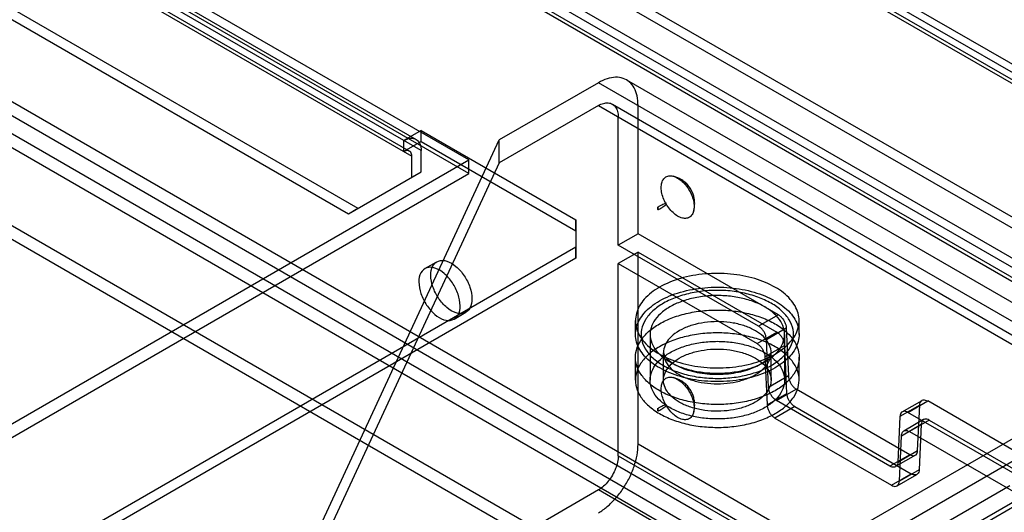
# Model space of a CAD drawing. Header units: millimetres. Extents: x 188 to 1028, y 131 to 1566.
# Tile 317 of 326: x 889 to 976, y 1315 to 1359. Entities that reach past the tile are written whole.
import ezdxf

# ---------------------------------------------------------------- set-up
doc = ezdxf.new("R2010")
doc.units = ezdxf.units.MM
doc.header["$LTSCALE"] = 110.325218
doc.layers.get('0').update_dxf_attribs({"linetype": 'CONTINUOUS'})

msp = doc.modelspace()

# ---------------------------------------------------------------- linework, layer by layer
at = {"color": 7, "linetype": 'CONTINUOUS'}
for p, q in [((1026.858, 1325.129), (611.218, 1565.093)), ((1026.402, 1326.136), (612.318, 1565.202)), ((611.218, 1564.113), (1026.009, 1324.639)), ((1025.802, 1325.097), (611.718, 1564.163)), ((1013.034, 1315.719), (595.132, 1556.99)), ((596.382, 1557.113), (1012.516, 1316.864)), ((595.132, 1555.765), (1011.973, 1315.107)), ((595.632, 1555.814), (1011.766, 1315.565)), ((991.502, 1332.641), (622.674, 1545.579)), ((991.502, 1331.661), (622.674, 1544.599)), ((1013.034, 1278.977), (596.9, 1519.226)), ((595.839, 1518.614), (1011.973, 1278.364)), ((1011.266, 1277.139), (595.132, 1517.389)), ((595.132, 1516.164), (1011.266, 1275.915)), ((591.596, 1511.266), (1000.659, 1275.098)), ((591.596, 1510.041), (1000.659, 1273.873)), ((928.711, 1346.031), (645.867, 1509.327)), ((928.711, 1344.806), (645.867, 1508.103)), ((924.468, 1346.848), (647.14, 1506.96)), ((648.24, 1507.069), (924.013, 1347.855)), ((647.14, 1505.98), (923.62, 1346.358)), ((647.64, 1506.029), (923.413, 1346.815)), ((654.352, 1494.386), (918.811, 1341.703)), ((653.504, 1493.896), (917.963, 1341.214)), ((940.272, 1352.91), (931.433, 1347.807)), ((982.168, 1328.722), (940.272, 1352.91)), ((942.772, 1353.158), (981.133, 1331.011)), ((940.272, 1350.869), (931.433, 1345.766)), ((940.272, 1350.869), (984.466, 1325.354)), ((941.522, 1350.993), (979.883, 1328.845)), ((943.808, 1339.438), (943.808, 1350.869)), ((942.04, 1338.417), (942.04, 1349.848)), ((924.468, 1348.644), (922.913, 1347.746)), ((924.468, 1347.664), (924.468, 1348.644)), ((924.468, 1348.644), (938.257, 1340.683)), ((914.548, 1311.424), (931.433, 1347.807)), ((922.913, 1346.766), (922.913, 1347.746)), ((924.468, 1347.664), (922.913, 1346.766)), ((924.468, 1347.664), (938.257, 1339.703)), ((931.433, 1345.766), (931.433, 1347.807)), ((924.468, 1344.97), (924.468, 1346.848)), ((610.514, 1162.321), (928.711, 1346.031)), ((931.433, 1345.766), (914.548, 1309.383)), ((923.62, 1344.48), (923.62, 1346.358)), ((928.711, 1344.806), (928.711, 1346.031)), ((917.963, 1341.214), (924.468, 1344.97)), ((923.62, 1344.48), (924.468, 1344.97)), ((610.514, 1161.096), (928.711, 1344.806)), ((917.963, 1341.214), (918.811, 1341.703)), ((938.257, 1339.703), (938.257, 1340.683)), ((938.257, 1340.683), (938.257, 1337.254)), ((943.808, 1339.438), (942.04, 1338.417)), ((956.327, 1332.21), (943.808, 1339.438)), ((938.257, 1338.234), (625.717, 1157.79)), ((938.257, 1337.254), (938.257, 1338.234)), ((954.559, 1331.189), (942.04, 1338.417)), ((938.257, 1337.254), (625.717, 1156.81)), ((943.808, 1337.805), (942.04, 1336.784)), ((943.808, 1320.658), (943.808, 1337.805)), ((943.808, 1337.805), (956.189, 1330.657)), ((924.795, 1336.321), (925.855, 1336.933)), ((942.04, 1319.637), (942.04, 1336.784)), ((942.04, 1336.784), (954.421, 1329.636)), ((927.394, 1331.817), (928.455, 1332.43)), ((956.327, 1332.21), (954.559, 1331.189)), ((943.579, 1330.457), (943.579, 1331.681)), ((955.265, 1330.008), (957.033, 1331.028)), ((957.033, 1331.028), (957.222, 1326.751)), ((958.179, 1330.457), (958.179, 1331.681)), ((944.879, 1330.457), (944.879, 1326.374)), ((954.421, 1329.636), (956.189, 1330.657)), ((955.454, 1325.731), (955.265, 1330.008)), ((956.879, 1330.457), (956.879, 1326.374)), ((956.895, 1329.475), (955.127, 1328.455)), ((957.084, 1325.198), (956.895, 1329.475)), ((943.579, 1326.374), (943.579, 1328.415)), ((946.079, 1326.374), (946.079, 1328.824)), ((955.127, 1328.455), (955.316, 1324.177)), ((955.679, 1326.374), (955.679, 1328.824)), ((958.179, 1326.374), (958.179, 1328.415)), ((957.222, 1326.751), (955.454, 1325.731)), ((956.161, 1324.549), (957.928, 1325.57)), ((968.048, 1319.727), (957.928, 1325.57)), ((952.647, 1306.983), (984.466, 1325.354)), ((955.316, 1324.177), (957.084, 1325.198)), ((957.79, 1324.017), (956.022, 1322.996)), ((966.28, 1318.707), (956.161, 1324.549)), ((957.79, 1324.017), (968.186, 1318.015)), ((968.943, 1324.152), (967.175, 1323.132)), ((967.381, 1323.547), (969.149, 1324.568)), ((967.881, 1323.498), (969.649, 1324.518)), ((968.754, 1320.094), (968.943, 1324.152)), ((982.168, 1317.291), (969.649, 1324.518)), ((984.466, 1323.312), (952.647, 1304.941)), ((956.022, 1322.996), (966.418, 1316.994)), ((967.175, 1323.132), (966.986, 1319.073)), ((980.401, 1316.27), (967.881, 1323.498)), ((967.313, 1321.419), (969.081, 1322.439)), ((969.287, 1322.855), (967.52, 1321.834)), ((969.787, 1322.806), (968.02, 1321.785)), ((969.081, 1322.439), (968.892, 1318.381)), ((969.787, 1322.806), (982.168, 1315.658)), ((954.415, 1301.88), (987.861, 1321.19)), ((967.124, 1317.36), (967.313, 1321.419)), ((968.02, 1321.785), (980.401, 1314.637)), ((982.168, 1298.511), (943.808, 1320.658)), ((942.04, 1319.637), (980.401, 1297.49)), ((968.048, 1319.727), (966.28, 1318.707)), ((968.548, 1319.678), (966.78, 1318.657)), ((966.986, 1319.073), (968.754, 1320.094)), ((966.418, 1316.994), (968.186, 1318.015)), ((966.918, 1316.944), (968.686, 1317.965)), ((968.892, 1318.381), (967.124, 1317.36)), ((976.971, 1316.944), (960.001, 1307.146)), ((940.272, 1316.576), (931.433, 1311.473)), ((978.633, 1294.429), (940.272, 1316.576)), ((978.385, 1316.127), (961.415, 1306.33))]:
    msp.add_line(p, q, dxfattribs=at)
for points, knots in [([(943.808, 1350.869), (943.808, 1351.157), (943.759, 1351.701), (943.504, 1352.434), (943.073, 1352.995), (942.481, 1353.337), (941.78, 1353.429), (941.018, 1353.284), (940.522, 1353.054), (940.272, 1352.91)], [0, 0, 0, 0, 0.165155, 0.309738, 0.43859, 0.561416, 0.690267, 0.834848, 1, 1, 1, 1]), ([(940.272, 1350.869), (940.416, 1350.952), (940.701, 1351.08), (941.143, 1351.135), (941.538, 1351.02), (941.835, 1350.735), (942.008, 1350.325), (942.04, 1350.014), (942.04, 1349.848)], [0, 0, 0, 0, 0.190418, 0.353949, 0.499987, 0.646028, 0.809567, 1, 1, 1, 1]), ([(922.913, 1347.746), (923.096, 1347.851), (923.46, 1348.002), (924.046, 1347.912), (924.417, 1347.45), (924.468, 1347.059), (924.468, 1346.848)], [0, 0, 0, 0, 0.277324, 0.499997, 0.722672, 1, 1, 1, 1]), ([(923.62, 1346.358), (923.62, 1346.48), (923.583, 1346.722), (923.247, 1346.917), (923.019, 1346.827), (922.913, 1346.766)], [0, 0, 0, 0, 0.356074, 0.64382, 1, 1, 1, 1]), ([(947.343, 1341.006), (947.194, 1341.093), (946.904, 1341.314), (946.531, 1341.731), (946.221, 1342.222), (945.996, 1342.748), (945.874, 1343.273), (945.864, 1343.757), (945.971, 1344.168), (946.204, 1344.474), (946.552, 1344.621), (946.954, 1344.59), (947.213, 1344.476), (947.343, 1344.401)], [0, 0, 0, 0, 0.099116, 0.20758, 0.319747, 0.430513, 0.534761, 0.627127, 0.706196, 0.774444, 0.84024, 0.913696, 1, 1, 1, 1]), ([(947.604, 1344.305), (947.596, 1344.31), (947.536, 1344.344), (947.375, 1344.427), (947.159, 1344.509), (946.995, 1344.555), (946.938, 1344.569)], [0, 0, 0, 0, 0.03967, 0.287102, 0.756164, 1, 1, 1, 1]), ([(947.343, 1344.401), (947.493, 1344.315), (947.783, 1344.093), (948.155, 1343.676), (948.465, 1343.186), (948.69, 1342.659), (948.813, 1342.135), (948.823, 1341.65), (948.716, 1341.239), (948.482, 1340.933), (948.134, 1340.786), (947.732, 1340.818), (947.473, 1340.931), (947.343, 1341.006)], [0, 0, 0, 0, 0.099116, 0.20758, 0.319747, 0.430513, 0.534761, 0.627127, 0.706196, 0.774444, 0.84024, 0.913696, 1, 1, 1, 1]), ([(948.756, 1341.42), (948.769, 1341.463), (948.808, 1341.611), (948.845, 1341.82), (948.861, 1342.048), (948.861, 1342.228), (948.846, 1342.411), (948.818, 1342.596), (948.775, 1342.779), (948.718, 1342.962), (948.646, 1343.143), (948.559, 1343.321), (948.456, 1343.494), (948.339, 1343.661), (948.207, 1343.82), (948.059, 1343.971), (947.894, 1344.112), (947.74, 1344.223), (947.641, 1344.284), (947.604, 1344.305)], [0, 0, 0, 0, 0.039652, 0.137583, 0.189821, 0.243706, 0.298751, 0.354533, 0.410824, 0.467698, 0.525558, 0.585047, 0.645423, 0.705902, 0.767287, 0.830291, 0.895242, 0.961918, 1, 1, 1, 1]), ([(946.333, 1342.149), (946.255, 1342.148), (946.117, 1342.078), (945.893, 1341.983), (945.698, 1341.878), (945.566, 1341.805), (945.521, 1341.779)], [0, 0, 0, 0, 0.259579, 0.495419, 0.823757, 1, 1, 1, 1]), ([(945.63, 1341.588), (945.676, 1341.614), (945.806, 1341.691), (945.994, 1341.808), (946.189, 1341.955), (946.318, 1342.039), (946.358, 1342.106)], [0, 0, 0, 0, 0.176661, 0.504833, 0.740553, 1, 1, 1, 1]), ([(925.317, 1335.743), (925.317, 1336.022), (925.389, 1336.55), (925.995, 1337.108), (926.839, 1337.03), (927.632, 1336.522), (928.342, 1335.705), (928.842, 1334.708), (928.994, 1333.971), (928.994, 1333.62)], [0, 0, 0, 0, 0.129084, 0.2323, 0.3449, 0.489745, 0.66027, 0.837889, 1, 1, 1, 1]), ([(927.933, 1333.007), (927.933, 1333.357), (927.784, 1334.087), (927.289, 1335.08), (926.584, 1335.898), (925.792, 1336.412), (924.945, 1336.5), (924.329, 1335.943), (924.256, 1335.412), (924.256, 1335.13)], [0, 0, 0, 0, 0.161103, 0.336969, 0.507444, 0.652874, 0.766146, 0.870258, 1, 1, 1, 1]), ([(928.994, 1333.62), (928.994, 1333.34), (928.922, 1332.813), (928.315, 1332.255), (927.472, 1332.332), (926.678, 1332.841), (925.969, 1333.658), (925.468, 1334.655), (925.317, 1335.391), (925.317, 1335.743)], [0, 0, 0, 0, 0.129084, 0.2323, 0.3449, 0.489745, 0.66027, 0.837889, 1, 1, 1, 1]), ([(956.041, 1328.701), (956.54, 1328.989), (957.4, 1329.633), (958.205, 1330.954), (958.201, 1332.416), (957.401, 1333.725), (956.016, 1334.769), (954.18, 1335.515), (952.048, 1335.909), (949.801, 1335.918), (947.64, 1335.535), (946.304, 1335), (945.717, 1334.662)], [0, 0, 0, 0, 0.094268, 0.172726, 0.243807, 0.321467, 0.414612, 0.523424, 0.642938, 0.767128, 0.889163, 1, 1, 1, 1]), ([(924.256, 1335.13), (924.256, 1334.781), (924.405, 1334.051), (924.9, 1333.058), (925.605, 1332.24), (926.397, 1331.726), (927.244, 1331.638), (927.86, 1332.195), (927.933, 1332.726), (927.933, 1333.007)], [0, 0, 0, 0, 0.161103, 0.336969, 0.507444, 0.652874, 0.766146, 0.870258, 1, 1, 1, 1]), ([(945.717, 1334.662), (945.218, 1334.373), (944.357, 1333.73), (943.553, 1332.409), (943.557, 1330.946), (944.356, 1329.638), (945.742, 1328.594), (947.578, 1327.848), (949.709, 1327.454), (951.957, 1327.445), (954.117, 1327.828), (955.454, 1328.362), (956.041, 1328.701)], [0, 0, 0, 0, 0.094268, 0.172726, 0.243807, 0.321467, 0.414612, 0.523424, 0.642938, 0.767128, 0.889163, 1, 1, 1, 1]), ([(955.687, 1333.233), (955.309, 1333.451), (954.472, 1333.828), (953.107, 1334.2), (951.638, 1334.39), (950.132, 1334.391), (948.662, 1334.202), (947.295, 1333.831), (946.101, 1333.295), (945.135, 1332.618), (944.442, 1331.823), (944.069, 1330.935), (944.063, 1330.003), (944.429, 1329.108), (945.122, 1328.306), (945.731, 1327.877), (946.071, 1327.681)], [0, 0, 0, 0, 0.076603, 0.15983, 0.247185, 0.335503, 0.422977, 0.506299, 0.582875, 0.6513, 0.71154, 0.765383, 0.816559, 0.870593, 0.931216, 1, 1, 1, 1]), ([(945.717, 1333.437), (946.301, 1333.774), (947.627, 1334.305), (949.769, 1334.689), (952.001, 1334.687), (954.13, 1334.304), (955.974, 1333.567), (957.373, 1332.53), (958.193, 1331.223), (958.213, 1329.748), (957.408, 1328.413), (956.542, 1327.766), (956.041, 1327.476)], [0, 0, 0, 0, 0.110312, 0.231069, 0.354188, 0.473618, 0.582853, 0.676367, 0.754511, 0.826218, 0.905345, 1, 1, 1, 1]), ([(955.121, 1332.906), (954.788, 1333.099), (954.05, 1333.431), (952.845, 1333.76), (951.545, 1333.928), (950.213, 1333.928), (948.913, 1333.76), (947.708, 1333.431), (946.655, 1332.957), (945.803, 1332.358), (945.193, 1331.654), (944.867, 1330.868), (944.867, 1330.045), (945.194, 1329.259), (945.803, 1328.556), (946.338, 1328.18), (946.636, 1328.007)], [0, 0, 0, 0, 0.076573, 0.159768, 0.247251, 0.336215, 0.423698, 0.506892, 0.583465, 0.651944, 0.712205, 0.766051, 0.817414, 0.87126, 0.931521, 1, 1, 1, 1]), ([(956.041, 1327.476), (955.457, 1327.139), (954.131, 1326.608), (951.989, 1326.224), (949.756, 1326.226), (947.628, 1326.609), (945.784, 1327.346), (944.385, 1328.384), (943.565, 1329.69), (943.544, 1331.165), (944.35, 1332.5), (945.216, 1333.148), (945.717, 1333.437)], [0, 0, 0, 0, 0.110312, 0.231069, 0.354188, 0.473618, 0.582853, 0.676367, 0.754511, 0.826218, 0.905345, 1, 1, 1, 1]), ([(945.717, 1331.396), (946.096, 1331.614), (946.927, 1331.995), (948.283, 1332.387), (949.743, 1332.609), (951.249, 1332.655), (952.741, 1332.522), (954.16, 1332.214), (955.441, 1331.744), (956.53, 1331.131), (957.382, 1330.397), (957.96, 1329.564), (958.223, 1328.66), (958.14, 1327.736), (957.72, 1326.857), (957.001, 1326.063), (956.383, 1325.633), (956.041, 1325.435)], [0, 0, 0, 0, 0.071385, 0.148529, 0.229591, 0.311794, 0.393968, 0.473529, 0.548045, 0.615894, 0.676408, 0.730136, 0.779142, 0.82694, 0.878153, 0.935425, 1, 1, 1, 1]), ([(946.071, 1327.681), (946.449, 1327.462), (947.286, 1327.085), (948.651, 1326.713), (950.12, 1326.523), (951.625, 1326.522), (953.096, 1326.711), (954.463, 1327.082), (955.657, 1327.618), (956.623, 1328.295), (957.316, 1329.09), (957.689, 1329.978), (957.695, 1330.91), (957.328, 1331.805), (956.636, 1332.608), (956.027, 1333.036), (955.687, 1333.233)], [0, 0, 0, 0, 0.076603, 0.15983, 0.247185, 0.335503, 0.422977, 0.506299, 0.582875, 0.6513, 0.71154, 0.765383, 0.816559, 0.870593, 0.931216, 1, 1, 1, 1]), ([(946.636, 1328.007), (946.97, 1327.814), (947.708, 1327.482), (948.913, 1327.154), (950.213, 1326.985), (951.545, 1326.985), (952.845, 1327.154), (954.05, 1327.482), (955.103, 1327.956), (955.955, 1328.556), (956.564, 1329.259), (956.891, 1330.045), (956.891, 1330.868), (956.564, 1331.654), (955.955, 1332.358), (955.42, 1332.734), (955.121, 1332.906)], [0, 0, 0, 0, 0.076573, 0.159768, 0.247251, 0.336215, 0.423698, 0.506892, 0.583465, 0.651944, 0.712205, 0.766051, 0.817414, 0.87126, 0.931521, 1, 1, 1, 1]), ([(956.327, 1332.21), (956.404, 1332.166), (956.552, 1332.05), (956.74, 1331.833), (956.892, 1331.577), (956.996, 1331.306), (957.029, 1331.119), (957.033, 1331.028)], [0, 0, 0, 0, 0.186543, 0.391102, 0.602824, 0.809543, 1, 1, 1, 1]), ([(956.041, 1325.435), (955.662, 1325.217), (954.83, 1324.835), (953.475, 1324.444), (952.015, 1324.222), (950.509, 1324.176), (949.016, 1324.309), (947.598, 1324.616), (946.317, 1325.086), (945.228, 1325.699), (944.376, 1326.434), (943.798, 1327.267), (943.535, 1328.171), (943.617, 1329.095), (944.037, 1329.974), (944.757, 1330.768), (945.374, 1331.198), (945.717, 1331.396)], [0, 0, 0, 0, 0.071385, 0.148529, 0.229591, 0.311794, 0.393968, 0.473529, 0.548045, 0.615894, 0.676408, 0.730136, 0.779142, 0.82694, 0.878153, 0.935425, 1, 1, 1, 1]), ([(954.273, 1330.783), (953.984, 1330.95), (953.342, 1331.233), (952.294, 1331.499), (951.166, 1331.616), (950.022, 1331.577), (948.926, 1331.384), (947.938, 1331.047), (947.112, 1330.584), (946.492, 1330.014), (946.118, 1329.356), (946.038, 1328.644), (946.271, 1327.952), (946.774, 1327.336), (947.229, 1327.012), (947.485, 1326.864)], [0, 0, 0, 0, 0.082774, 0.173043, 0.267807, 0.363498, 0.456435, 0.543276, 0.621502, 0.690039, 0.750049, 0.805564, 0.862647, 0.926603, 1, 1, 1, 1]), ([(955.265, 1330.008), (955.261, 1330.098), (955.228, 1330.286), (955.124, 1330.557), (954.972, 1330.812), (954.784, 1331.03), (954.636, 1331.145), (954.559, 1331.189)], [0, 0, 0, 0, 0.19048, 0.397212, 0.608935, 0.81348, 1, 1, 1, 1]), ([(956.041, 1323.394), (956.382, 1323.591), (956.996, 1324.018), (957.714, 1324.807), (958.136, 1325.681), (958.224, 1326.601), (957.968, 1327.506), (957.395, 1328.342), (956.545, 1329.079), (955.46, 1329.694), (954.184, 1330.166), (952.77, 1330.476), (951.278, 1330.613), (949.767, 1330.57), (948.298, 1330.349), (946.934, 1329.957), (946.097, 1329.574), (945.717, 1329.354)], [0, 0, 0, 0, 0.064299, 0.121264, 0.172241, 0.219879, 0.268832, 0.3226, 0.383128, 0.450869, 0.525123, 0.604379, 0.6865, 0.769024, 0.850603, 0.928275, 1, 1, 1, 1]), ([(947.485, 1326.864), (947.773, 1326.697), (948.415, 1326.414), (949.464, 1326.148), (950.592, 1326.031), (951.736, 1326.07), (952.832, 1326.263), (953.819, 1326.6), (954.645, 1327.063), (955.266, 1327.633), (955.64, 1328.291), (955.72, 1329.003), (955.486, 1329.695), (954.984, 1330.311), (954.529, 1330.635), (954.273, 1330.783)], [0, 0, 0, 0, 0.082774, 0.173043, 0.267807, 0.363498, 0.456435, 0.543276, 0.621502, 0.690039, 0.750049, 0.805564, 0.862647, 0.926603, 1, 1, 1, 1]), ([(956.895, 1329.475), (956.891, 1329.566), (956.858, 1329.753), (956.754, 1330.024), (956.601, 1330.28), (956.413, 1330.497), (956.265, 1330.612), (956.189, 1330.657)], [0, 0, 0, 0, 0.19048, 0.397212, 0.608935, 0.81348, 1, 1, 1, 1]), ([(945.717, 1329.354), (945.376, 1329.157), (944.761, 1328.73), (944.044, 1327.941), (943.622, 1327.068), (943.533, 1326.147), (943.789, 1325.242), (944.363, 1324.406), (945.212, 1323.669), (946.297, 1323.054), (947.574, 1322.582), (948.988, 1322.272), (950.479, 1322.136), (951.991, 1322.178), (953.459, 1322.399), (954.823, 1322.791), (955.66, 1323.174), (956.041, 1323.394)], [0, 0, 0, 0, 0.064299, 0.121264, 0.172241, 0.219879, 0.268832, 0.3226, 0.383128, 0.450869, 0.525123, 0.604379, 0.6865, 0.769024, 0.850603, 0.928275, 1, 1, 1, 1]), ([(946.636, 1323.925), (946.338, 1324.097), (945.803, 1324.473), (945.194, 1325.177), (944.867, 1325.963), (944.867, 1326.785), (945.193, 1327.571), (945.803, 1328.275), (946.655, 1328.874), (947.708, 1329.348), (948.913, 1329.677), (950.213, 1329.845), (951.545, 1329.845), (952.845, 1329.677), (954.05, 1329.349), (954.788, 1329.016), (955.121, 1328.824)], [0, 0, 0, 0, 0.068479, 0.12874, 0.182586, 0.233949, 0.287795, 0.348056, 0.416535, 0.493108, 0.576302, 0.663785, 0.752749, 0.840232, 0.923427, 1, 1, 1, 1]), ([(947.485, 1324.415), (947.228, 1324.563), (946.773, 1324.887), (946.27, 1325.504), (946.039, 1326.195), (946.117, 1326.903), (946.488, 1327.559), (947.104, 1328.128), (947.924, 1328.591), (948.906, 1328.929), (949.998, 1329.125), (951.143, 1329.168), (952.277, 1329.053), (953.335, 1328.786), (953.983, 1328.501), (954.273, 1328.334)], [0, 0, 0, 0, 0.073521, 0.137524, 0.194543, 0.249603, 0.309407, 0.377703, 0.455436, 0.541812, 0.63448, 0.729971, 0.825553, 0.91674, 1, 1, 1, 1]), ([(954.421, 1329.636), (954.497, 1329.592), (954.646, 1329.477), (954.834, 1329.259), (954.986, 1329.004), (955.09, 1328.732), (955.123, 1328.545), (955.127, 1328.455)], [0, 0, 0, 0, 0.186543, 0.391102, 0.602824, 0.809543, 1, 1, 1, 1]), ([(946.079, 1328.824), (946.087, 1328.756), (946.152, 1328.537), (946.495, 1328.158), (946.841, 1327.912), (947.071, 1327.78)], [0, 0, 0, 0, 0.134877, 0.462713, 1, 1, 1, 1]), ([(955.121, 1328.824), (955.42, 1328.651), (955.955, 1328.275), (956.564, 1327.572), (956.891, 1326.785), (956.891, 1325.963), (956.564, 1325.177), (955.955, 1324.473), (955.103, 1323.874), (954.05, 1323.4), (952.845, 1323.071), (951.545, 1322.903), (950.213, 1322.903), (948.913, 1323.071), (947.708, 1323.4), (946.97, 1323.732), (946.636, 1323.925)], [0, 0, 0, 0, 0.068479, 0.12874, 0.182586, 0.233949, 0.287795, 0.348056, 0.416535, 0.493108, 0.576302, 0.663785, 0.752749, 0.840232, 0.923427, 1, 1, 1, 1]), ([(947.071, 1327.78), (947.492, 1327.536), (948.52, 1327.139), (950.234, 1326.86), (952.06, 1326.911), (953.699, 1327.276), (954.859, 1327.836), (955.522, 1328.375), (955.658, 1328.72), (955.679, 1328.824)], [0, 0, 0, 0, 0.156052, 0.349037, 0.55327, 0.738938, 0.880875, 0.967551, 1, 1, 1, 1]), ([(954.273, 1328.334), (954.529, 1328.186), (954.985, 1327.861), (955.487, 1327.244), (955.719, 1326.554), (955.641, 1325.845), (955.27, 1325.189), (954.654, 1324.62), (953.834, 1324.157), (952.852, 1323.819), (951.76, 1323.623), (950.615, 1323.58), (949.48, 1323.695), (948.422, 1323.962), (947.775, 1324.247), (947.485, 1324.415)], [0, 0, 0, 0, 0.073521, 0.137524, 0.194543, 0.249603, 0.309407, 0.377703, 0.455436, 0.541812, 0.63448, 0.729971, 0.825553, 0.91674, 1, 1, 1, 1]), ([(947.343, 1323.043), (947.194, 1323.13), (946.904, 1323.351), (946.531, 1323.768), (946.221, 1324.258), (945.996, 1324.785), (945.874, 1325.309), (945.864, 1325.794), (945.971, 1326.205), (946.204, 1326.511), (946.552, 1326.658), (946.954, 1326.626), (947.213, 1326.513), (947.343, 1326.438)], [0, 0, 0, 0, 0.099116, 0.20758, 0.319747, 0.430513, 0.534761, 0.627127, 0.706196, 0.774444, 0.84024, 0.913696, 1, 1, 1, 1]), ([(947.604, 1326.342), (947.596, 1326.347), (947.536, 1326.381), (947.375, 1326.464), (947.159, 1326.546), (946.995, 1326.592), (946.938, 1326.606)], [0, 0, 0, 0, 0.03967, 0.287102, 0.756164, 1, 1, 1, 1]), ([(947.343, 1326.438), (947.493, 1326.352), (947.783, 1326.13), (948.155, 1325.713), (948.465, 1325.223), (948.69, 1324.696), (948.813, 1324.172), (948.823, 1323.687), (948.716, 1323.276), (948.482, 1322.97), (948.134, 1322.823), (947.732, 1322.855), (947.473, 1322.968), (947.343, 1323.043)], [0, 0, 0, 0, 0.099116, 0.20758, 0.319747, 0.430513, 0.534761, 0.627127, 0.706196, 0.774444, 0.84024, 0.913696, 1, 1, 1, 1]), ([(957.222, 1326.751), (957.226, 1326.661), (957.259, 1326.473), (957.363, 1326.202), (957.515, 1325.947), (957.703, 1325.729), (957.852, 1325.614), (957.928, 1325.57)], [0, 0, 0, 0, 0.19048, 0.397212, 0.608935, 0.81348, 1, 1, 1, 1]), ([(948.756, 1323.457), (948.769, 1323.5), (948.808, 1323.648), (948.845, 1323.857), (948.861, 1324.085), (948.861, 1324.265), (948.846, 1324.448), (948.818, 1324.633), (948.775, 1324.816), (948.718, 1324.999), (948.646, 1325.18), (948.559, 1325.358), (948.456, 1325.531), (948.339, 1325.698), (948.207, 1325.856), (948.059, 1326.008), (947.894, 1326.149), (947.74, 1326.26), (947.641, 1326.321), (947.604, 1326.342)], [0, 0, 0, 0, 0.039652, 0.137583, 0.189821, 0.243706, 0.298751, 0.354533, 0.410824, 0.467698, 0.525558, 0.585047, 0.645423, 0.705902, 0.767287, 0.830291, 0.895242, 0.961918, 1, 1, 1, 1]), ([(956.161, 1324.549), (956.084, 1324.593), (955.936, 1324.708), (955.748, 1324.926), (955.595, 1325.181), (955.491, 1325.453), (955.458, 1325.64), (955.454, 1325.731)], [0, 0, 0, 0, 0.186543, 0.391102, 0.602824, 0.809543, 1, 1, 1, 1]), ([(957.79, 1324.017), (957.713, 1324.061), (957.565, 1324.176), (957.377, 1324.394), (957.225, 1324.649), (957.121, 1324.92), (957.088, 1325.108), (957.084, 1325.198)], [0, 0, 0, 0, 0.186543, 0.391102, 0.602824, 0.809543, 1, 1, 1, 1]), ([(946.333, 1324.186), (946.255, 1324.185), (946.117, 1324.115), (945.893, 1324.02), (945.698, 1323.915), (945.566, 1323.842), (945.521, 1323.815)], [0, 0, 0, 0, 0.259579, 0.495419, 0.823757, 1, 1, 1, 1]), ([(945.63, 1323.625), (945.676, 1323.651), (945.806, 1323.728), (945.994, 1323.845), (946.189, 1323.992), (946.318, 1324.076), (946.358, 1324.143)], [0, 0, 0, 0, 0.176661, 0.504833, 0.740553, 1, 1, 1, 1]), ([(955.316, 1324.177), (955.32, 1324.087), (955.353, 1323.9), (955.457, 1323.628), (955.609, 1323.373), (955.797, 1323.155), (955.946, 1323.04), (956.022, 1322.996)], [0, 0, 0, 0, 0.19048, 0.397212, 0.608935, 0.81348, 1, 1, 1, 1]), ([(968.943, 1324.152), (968.946, 1324.226), (968.969, 1324.363), (969.076, 1324.534), (969.248, 1324.623), (969.453, 1324.613), (969.583, 1324.556), (969.649, 1324.518)], [0, 0, 0, 0, 0.221053, 0.407438, 0.581159, 0.772308, 1, 1, 1, 1]), ([(967.881, 1323.498), (967.815, 1323.536), (967.685, 1323.592), (967.48, 1323.602), (967.308, 1323.514), (967.202, 1323.342), (967.179, 1323.205), (967.175, 1323.132)], [0, 0, 0, 0, 0.227716, 0.418872, 0.592592, 0.77897, 1, 1, 1, 1]), ([(969.787, 1322.806), (969.721, 1322.844), (969.591, 1322.9), (969.386, 1322.91), (969.214, 1322.821), (969.108, 1322.65), (969.085, 1322.513), (969.081, 1322.439)], [0, 0, 0, 0, 0.227716, 0.418872, 0.592592, 0.77897, 1, 1, 1, 1]), ([(967.313, 1321.419), (967.317, 1321.493), (967.34, 1321.63), (967.446, 1321.801), (967.619, 1321.889), (967.823, 1321.879), (967.954, 1321.823), (968.02, 1321.785)], [0, 0, 0, 0, 0.221053, 0.407438, 0.581159, 0.772308, 1, 1, 1, 1]), ([(940.272, 1314.534), (940.552, 1314.696), (941.1, 1315.091), (941.839, 1315.825), (942.501, 1316.691), (943.054, 1317.65), (943.474, 1318.656), (943.739, 1319.662), (943.808, 1320.335), (943.808, 1320.658)], [0, 0, 0, 0, 0.131913, 0.274546, 0.42406, 0.575937, 0.725451, 0.868086, 1, 1, 1, 1]), ([(942.04, 1319.637), (942.04, 1319.448), (941.993, 1319.052), (941.814, 1318.464), (941.536, 1317.887), (941.175, 1317.358), (940.756, 1316.909), (940.436, 1316.67), (940.272, 1316.576)], [0, 0, 0, 0, 0.154733, 0.323584, 0.49999, 0.676398, 0.845256, 1, 1, 1, 1]), ([(968.048, 1319.727), (968.114, 1319.689), (968.244, 1319.633), (968.449, 1319.623), (968.621, 1319.712), (968.727, 1319.883), (968.75, 1320.02), (968.754, 1320.094)], [0, 0, 0, 0, 0.227716, 0.418872, 0.592592, 0.77897, 1, 1, 1, 1]), ([(966.986, 1319.073), (966.983, 1318.999), (966.96, 1318.862), (966.853, 1318.691), (966.681, 1318.603), (966.476, 1318.612), (966.346, 1318.669), (966.28, 1318.707)], [0, 0, 0, 0, 0.221053, 0.407438, 0.581159, 0.772308, 1, 1, 1, 1]), ([(968.892, 1318.381), (968.889, 1318.307), (968.866, 1318.17), (968.759, 1317.999), (968.587, 1317.91), (968.382, 1317.92), (968.252, 1317.977), (968.186, 1318.015)], [0, 0, 0, 0, 0.221053, 0.407438, 0.581159, 0.772308, 1, 1, 1, 1]), ([(966.418, 1316.994), (966.484, 1316.956), (966.615, 1316.899), (966.819, 1316.89), (966.992, 1316.978), (967.098, 1317.149), (967.121, 1317.286), (967.124, 1317.36)], [0, 0, 0, 0, 0.227716, 0.418872, 0.592592, 0.77897, 1, 1, 1, 1])]:
    msp.add_open_spline(points, degree=3, knots=knots, dxfattribs=at)
for points in [[(945.575, 1341.773), (945.524, 1341.803), (945.524, 1341.623), (945.575, 1341.593)], [(945.575, 1341.593), (945.627, 1341.563), (945.627, 1341.743), (945.575, 1341.773)], [(945.575, 1323.81), (945.524, 1323.84), (945.524, 1323.66), (945.575, 1323.63)], [(945.575, 1323.63), (945.627, 1323.6), (945.627, 1323.78), (945.575, 1323.81)]]:
    msp.add_open_spline(points, degree=3, dxfattribs=at)

doc.saveas('drawing.dxf')
